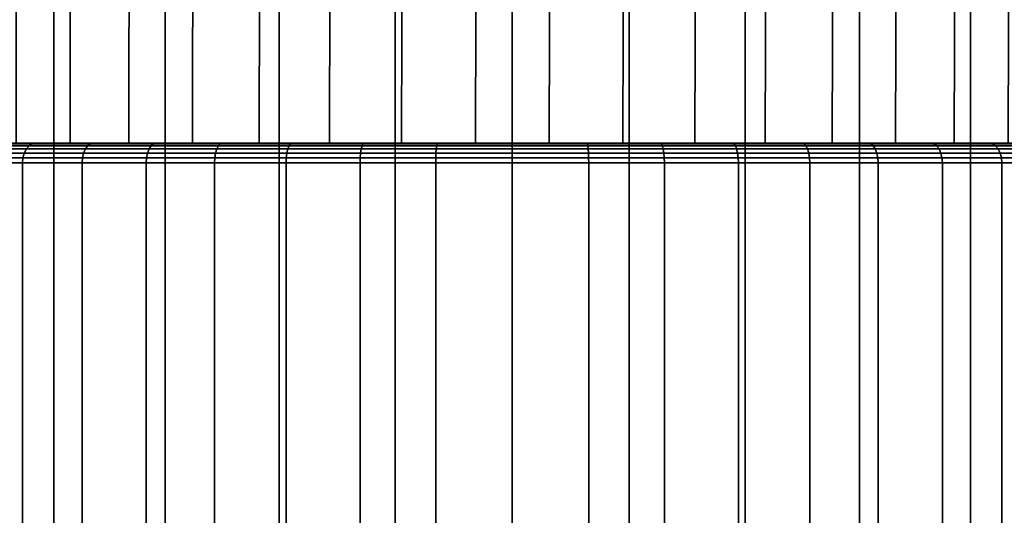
# Model space of a CAD drawing. Header units: metres. Extents: x -109 to 109, y -100 to 76.
# Tile 291 of 337: x 71.45 to 81.54, y 23.58 to 28.67. Entities that reach past the tile are written whole.
import ezdxf

# ---------------------------------------------------------------- set-up
doc = ezdxf.new("R2010")
doc.units = ezdxf.units.M
doc.layers.add('solid_21062310', color=7, linetype='CONTINUOUS')

msp = doc.modelspace()

# ---------------------------------------------------------------- linework, layer by layer
at = {"layer": 'solid_21062310'}
for points in [[(70.706558, 38.799999, -11.637279), (71.802673, 38.799999, -12.121596), (71.803864, 19.5, -12.122142), (70.705406, 19.5, -11.637126)], [(71.802673, 38.799999, 12.121596), (70.706558, 38.799999, 11.637279), (70.705406, 19.5, 11.637126), (71.803864, 19.5, 12.122142)], [(71.802673, 38.799999, -12.121596), (72.943176, 38.799999, -12.503518), (72.942383, 19.5, -12.503735), (71.803864, 19.5, -12.122142)], [(72.943176, 38.799999, 12.503518), (71.802673, 38.799999, 12.121596), (71.803864, 19.5, 12.122142), (72.942383, 19.5, 12.503735)], [(72.943176, 38.799999, -12.503518), (74.110474, 38.799999, -12.778481), (74.111259, 19.5, -12.778651), (72.942383, 19.5, -12.503735)], [(74.110474, 38.799999, 12.778481), (72.943176, 38.799999, 12.503518), (72.942383, 19.5, 12.503735), (74.111259, 19.5, 12.778651)], [(74.110474, 38.799999, -12.778481), (75.300797, 38.799999, -12.94412), (75.300514, 19.5, -12.944545), (74.111259, 19.5, -12.778651)], [(75.300797, 38.799999, 12.94412), (74.110474, 38.799999, 12.778481), (74.111259, 19.5, 12.778651), (75.300514, 19.5, 12.944545)], [(75.300797, 38.799999, -12.94412), (76.5, 38.799999, -13), (76.5, 19.5, -13), (75.300514, 19.5, -12.944545)], [(76.5, 38.799999, 13), (75.300797, 38.799999, 12.94412), (75.300514, 19.5, 12.944545), (76.5, 19.5, 13)], [(76.5, 38.799999, -13), (77.699203, 38.799999, -12.94412), (77.699486, 19.5, -12.944545), (76.5, 19.5, -13)], [(77.699203, 38.799999, 12.94412), (76.5, 38.799999, 13), (76.5, 19.5, 13), (77.699486, 19.5, 12.944545)], [(77.699203, 38.799999, -12.94412), (78.889526, 38.799999, -12.778481), (78.888741, 19.5, -12.778651), (77.699486, 19.5, -12.944545)], [(78.889526, 38.799999, 12.778481), (77.699203, 38.799999, 12.94412), (77.699486, 19.5, 12.944545), (78.888741, 19.5, 12.778651)], [(78.889526, 38.799999, -12.778481), (80.056824, 38.799999, -12.503518), (80.057617, 19.5, -12.503735), (78.888741, 19.5, -12.778651)], [(80.056824, 38.799999, 12.503518), (78.889526, 38.799999, 12.778481), (78.888741, 19.5, 12.778651), (80.057617, 19.5, 12.503735)], [(80.056824, 38.799999, -12.503518), (81.197327, 38.799999, -12.121596), (81.196136, 19.5, -12.122142), (80.057617, 19.5, -12.503735)], [(81.197327, 38.799999, 12.121596), (80.056824, 38.799999, 12.503518), (80.057617, 19.5, 12.503735), (81.196136, 19.5, 12.122142)], [(81.197327, 38.799999, -12.121596), (82.293442, 38.799999, -11.637279), (82.294594, 19.5, -11.637126), (81.196136, 19.5, -12.122142)], [(82.293442, 38.799999, 11.637279), (81.197327, 38.799999, 12.121596), (81.196136, 19.5, 12.122142), (82.294594, 19.5, 11.637126)], [(71.41777, 27.4, 4.813082), (71.42701, 36.900002, 4.823356), (71.979706, 36.900002, 5.344805), (71.969269, 27.4, 5.335836)], [(71.979706, 36.900002, -5.344805), (71.42701, 36.900002, -4.823356), (71.41777, 27.4, -4.813082), (71.969269, 27.4, -5.335836)], [(71.969269, 27.4, 5.335836), (71.979706, 36.900002, 5.344805), (72.585648, 36.900002, 5.80326), (72.571213, 27.4, 5.793091)], [(72.585648, 36.900002, -5.80326), (71.979706, 36.900002, -5.344805), (71.969269, 27.4, -5.335836), (72.571213, 27.4, -5.793091)], [(72.571213, 27.4, 5.793091), (72.585648, 36.900002, 5.80326), (73.237671, 36.900002, 6.19332), (73.222458, 27.4, 6.185127)], [(73.237671, 36.900002, -6.19332), (72.585648, 36.900002, -5.80326), (72.571213, 27.4, -5.793091), (73.222458, 27.4, -6.185127)], [(73.222458, 27.4, 6.185127), (73.237671, 36.900002, 6.19332), (73.928062, 36.900002, 6.510388), (73.90834, 27.4, 6.502234)], [(73.928062, 36.900002, -6.510388), (73.237671, 36.900002, -6.19332), (73.222458, 27.4, -6.185127), (73.90834, 27.4, -6.502234)], [(73.90834, 27.4, 6.502234), (73.928062, 36.900002, 6.510388), (74.648727, 36.900002, 6.750762), (74.628777, 27.4, 6.745071)], [(74.648727, 36.900002, -6.750762), (73.928062, 36.900002, -6.510388), (73.90834, 27.4, -6.502234), (74.628777, 27.4, -6.745071)], [(74.628777, 27.4, 6.745071), (74.648727, 36.900002, 6.750762), (75.391197, 36.900002, 6.911624), (75.366554, 27.4, 6.907362)], [(75.391197, 36.900002, -6.911624), (74.648727, 36.900002, -6.750762), (74.628777, 27.4, -6.745071), (75.366554, 27.4, -6.907362)], [(75.366554, 27.4, 6.907362), (75.391197, 36.900002, 6.911624), (76.146751, 36.900002, 6.991081), (76.122337, 27.4, 6.989584)], [(76.146751, 36.900002, -6.991081), (75.391197, 36.900002, -6.911624), (75.366554, 27.4, -6.907362), (76.122337, 27.4, -6.989584)], [(76.122337, 27.4, 6.989584), (76.146751, 36.900002, 6.991081), (76.906532, 36.900002, 6.988185), (76.877663, 27.4, 6.989584)], [(76.906532, 36.900002, -6.988185), (76.146751, 36.900002, -6.991081), (76.122337, 27.4, -6.989584), (76.877663, 27.4, -6.989584)], [(76.877663, 27.4, 6.989584), (76.906532, 36.900002, 6.988185), (77.661575, 36.900002, 6.902952), (77.633446, 27.4, 6.907362)], [(77.661575, 36.900002, -6.902952), (76.906532, 36.900002, -6.988185), (76.877663, 27.4, -6.989584), (77.633446, 27.4, -6.907362)], [(77.633446, 27.4, 6.907362), (77.661575, 36.900002, 6.902952), (78.402946, 36.900002, 6.736379), (78.371223, 27.4, 6.745071)], [(78.402946, 36.900002, -6.736379), (77.661575, 36.900002, -6.902952), (77.633446, 27.4, -6.907362), (78.371223, 27.4, -6.745071)], [(78.371223, 27.4, 6.745071), (78.402946, 36.900002, 6.736379), (79.12191, 36.900002, 6.490423), (79.09166, 27.4, 6.502234)], [(79.12191, 36.900002, -6.490423), (78.402946, 36.900002, -6.736379), (78.371223, 27.4, -6.745071), (79.09166, 27.4, -6.502234)], [(79.09166, 27.4, 6.502234), (79.12191, 36.900002, 6.490423), (79.809975, 36.900002, 6.167986), (79.777542, 27.4, 6.185127)], [(79.809975, 36.900002, -6.167986), (79.12191, 36.900002, -6.490423), (79.09166, 27.4, -6.502234), (79.777542, 27.4, -6.185127)], [(79.777542, 27.4, 6.185127), (79.809975, 36.900002, 6.167986), (80.45903, 36.900002, 5.772874), (80.428787, 27.4, 5.793091)], [(80.45903, 36.900002, -5.772874), (79.809975, 36.900002, -6.167986), (79.777542, 27.4, -6.185127), (80.428787, 27.4, -5.793091)], [(80.428787, 27.4, 5.793091), (80.45903, 36.900002, 5.772874), (81.061417, 36.900002, 5.309756), (81.030731, 27.4, 5.335836)], [(81.061417, 36.900002, -5.309756), (80.45903, 36.900002, -5.772874), (80.428787, 27.4, -5.793091), (81.030731, 27.4, -5.335836)], [(81.030731, 27.4, 5.335836), (81.061417, 36.900002, 5.309756), (81.610023, 36.900002, 4.784104), (81.58223, 27.4, 4.813082)], [(81.610023, 36.900002, -4.784104), (81.061417, 36.900002, -5.309756), (81.030731, 27.4, -5.335836), (81.58223, 27.4, -4.813082)], [(71.000694, 27.373178, 4.951597), (71.548401, 27.373178, 5.499305), (71.520668, 27.341347, 5.530109), (70.969894, 27.341347, 4.979332)], [(71.548401, 27.373178, -5.499305), (71.000694, 27.373178, -4.951597), (70.969894, 27.341347, -4.979332), (71.520668, 27.341347, -5.530109)], [(71.036575, 27.393185, 4.91929), (71.580711, 27.393185, 5.463425), (71.548401, 27.373178, 5.499305), (71.000694, 27.373178, 4.951597)], [(71.580711, 27.393185, -5.463425), (71.036575, 27.393185, -4.91929), (71.000694, 27.373178, -4.951597), (71.548401, 27.373178, -5.499305)], [(71.036575, 27.393185, 4.91929), (71.197296, 27.4, 5.016535), (71.477997, 27.4, 5.297527)], [(71.036575, 27.393185, 4.91929), (71.477997, 27.4, 5.297527), (71.580711, 27.393185, 5.463425)], [(71.580711, 27.393185, -5.463425), (71.197289, 27.4, -5.016532), (71.036575, 27.393185, -4.91929)], [(71.41777, 27.4, -4.813082), (71.197289, 27.4, -5.016532), (71.477989, 27.4, -5.297524)], [(71.580711, 27.393185, -5.463425), (71.477989, 27.4, -5.297524), (71.197289, 27.4, -5.016532)], [(71.477997, 27.4, 5.297527), (71.197296, 27.4, 5.016535), (71.41777, 27.4, 4.813082), (71.969269, 27.4, 5.335836)], [(71.969269, 27.4, -5.335836), (71.41777, 27.4, -4.813082), (71.477989, 27.4, -5.297524)], [(71.969269, 27.4, -5.335836), (71.477989, 27.4, -5.297524), (71.772484, 27.4, -5.562294)], [(71.580711, 27.393185, -5.463425), (71.772484, 27.4, -5.562294), (71.477989, 27.4, -5.297524)], [(71.772484, 27.4, 5.562297), (71.477997, 27.4, 5.297527), (71.969269, 27.4, 5.335836)], [(71.580711, 27.393185, 5.463425), (71.477997, 27.4, 5.297527), (71.772484, 27.4, 5.562297)], [(71.548401, 27.373178, 5.499305), (72.15036, 27.373178, 5.986763), (72.125999, 27.341347, 6.020296), (71.520668, 27.341347, 5.530109)], [(72.15036, 27.373178, -5.986763), (71.548401, 27.373178, -5.499305), (71.520668, 27.341347, -5.530109), (72.125999, 27.341347, -6.020296)], [(71.580711, 27.393185, 5.463425), (72.178741, 27.393185, 5.947702), (72.15036, 27.373178, 5.986763), (71.548401, 27.373178, 5.499305)], [(72.178741, 27.393185, -5.947702), (71.580711, 27.393185, -5.463425), (71.548401, 27.373178, -5.499305), (72.15036, 27.373178, -5.986763)], [(71.580711, 27.393185, 5.463425), (71.772484, 27.4, 5.562297), (72.078987, 27.4, 5.808939)], [(71.580711, 27.393185, 5.463425), (72.078987, 27.4, 5.808939), (72.178741, 27.393185, 5.947702)], [(72.178741, 27.393185, -5.947702), (71.772484, 27.4, -5.562294), (71.580711, 27.393185, -5.463425)], [(72.078987, 27.4, 5.808939), (71.772484, 27.4, 5.562297), (71.969269, 27.4, 5.335836), (72.571213, 27.4, 5.793091)], [(71.969269, 27.4, -5.335836), (71.772484, 27.4, -5.562294), (72.078987, 27.4, -5.808937), (72.571213, 27.4, -5.793091)], [(72.178741, 27.393185, -5.947702), (72.078987, 27.4, -5.808937), (71.772484, 27.4, -5.562294)], [(72.400383, 27.4, 6.039697), (72.078987, 27.4, 5.808939), (72.571213, 27.4, 5.793091), (73.222458, 27.4, 6.185127)], [(72.178741, 27.393185, 5.947702), (72.078987, 27.4, 5.808939), (72.400383, 27.4, 6.039697)], [(72.571213, 27.4, -5.793091), (72.078987, 27.4, -5.808937), (72.400375, 27.4, -6.039695)], [(72.178741, 27.393185, -5.947702), (72.400375, 27.4, -6.039695), (72.078987, 27.4, -5.808937)], [(72.15036, 27.373178, 5.986763), (72.79998, 27.373178, 6.408627), (72.779251, 27.341347, 6.444524), (72.125999, 27.341347, 6.020296)], [(72.79998, 27.373178, -6.408627), (72.15036, 27.373178, -5.986763), (72.125999, 27.341347, -6.020296), (72.779251, 27.341347, -6.444524)], [(72.178741, 27.393185, 5.947702), (72.82412, 27.393185, 6.366814), (72.79998, 27.373178, 6.408627), (72.15036, 27.373178, 5.986763)], [(72.82412, 27.393185, -6.366814), (72.178741, 27.393185, -5.947702), (72.15036, 27.373178, -5.986763), (72.79998, 27.373178, -6.408627)], [(72.178741, 27.393185, 5.947702), (72.400383, 27.4, 6.039697), (72.734955, 27.4, 6.253677)], [(72.178741, 27.393185, 5.947702), (72.734955, 27.4, 6.253677), (72.82412, 27.393185, 6.366814)], [(72.82412, 27.393185, -6.366814), (72.400375, 27.4, -6.039695), (72.178741, 27.393185, -5.947702)], [(72.571213, 27.4, -5.793091), (72.400375, 27.4, -6.039695), (72.734955, 27.4, -6.253675), (73.222458, 27.4, -6.185127)], [(72.82412, 27.393185, -6.366814), (72.734955, 27.4, -6.253675), (72.400375, 27.4, -6.039695)], [(72.734955, 27.4, 6.253677), (72.400383, 27.4, 6.039697), (73.222458, 27.4, 6.185127)], [(73.079781, 27.4, 6.449033), (72.734955, 27.4, 6.253677), (73.222458, 27.4, 6.185127), (73.90834, 27.4, 6.502234)], [(72.82412, 27.393185, 6.366814), (72.734955, 27.4, 6.253677), (73.079781, 27.4, 6.449033)], [(73.222458, 27.4, -6.185127), (72.734955, 27.4, -6.253675), (73.079773, 27.4, -6.449031)], [(72.82412, 27.393185, -6.366814), (73.079773, 27.4, -6.449031), (72.734955, 27.4, -6.253675)], [(72.79998, 27.373178, 6.408627), (73.490128, 27.373178, 6.760278), (73.473274, 27.341347, 6.798144), (72.779251, 27.341347, 6.444524)], [(73.490128, 27.373178, -6.760278), (72.79998, 27.373178, -6.408627), (72.779251, 27.341347, -6.444524), (73.473274, 27.341347, -6.798144)], [(72.82412, 27.393185, 6.366814), (73.509766, 27.393185, 6.71617), (73.490128, 27.373178, 6.760278), (72.79998, 27.373178, 6.408627)], [(73.509766, 27.393185, -6.71617), (72.82412, 27.393185, -6.366814), (72.79998, 27.373178, -6.408627), (73.490128, 27.373178, -6.760278)], [(72.82412, 27.393185, 6.366814), (73.079781, 27.4, 6.449033), (73.432266, 27.4, 6.624092)], [(72.82412, 27.393185, 6.366814), (73.432266, 27.4, 6.624092), (73.509766, 27.393185, 6.71617)], [(73.509766, 27.393185, -6.71617), (73.079773, 27.4, -6.449031), (72.82412, 27.393185, -6.366814)], [(73.222458, 27.4, -6.185127), (73.079773, 27.4, -6.449031), (73.432259, 27.4, -6.62409), (73.90834, 27.4, -6.502234)], [(73.509766, 27.393185, -6.71617), (73.432259, 27.4, -6.62409), (73.079773, 27.4, -6.449031)], [(73.432266, 27.4, 6.624092), (73.079781, 27.4, 6.449033), (73.90834, 27.4, 6.502234)], [(73.90834, 27.4, -6.502234), (73.432259, 27.4, -6.62409), (73.795395, 27.4, -6.780153), (74.628777, 27.4, -6.745071)], [(73.509766, 27.393185, -6.71617), (73.795395, 27.4, -6.780153), (73.432259, 27.4, -6.62409)], [(73.795395, 27.4, 6.780154), (73.432266, 27.4, 6.624092), (73.90834, 27.4, 6.502234), (74.628777, 27.4, 6.745071)], [(73.509766, 27.393185, 6.71617), (73.432266, 27.4, 6.624092), (73.795395, 27.4, 6.780154)], [(73.490128, 27.373178, 6.760278), (74.213257, 27.373178, 7.037861), (74.200455, 27.341347, 7.077283), (73.473274, 27.341347, 6.798144)], [(74.213257, 27.373178, -7.037861), (73.490128, 27.373178, -6.760278), (73.473274, 27.341347, -6.798144), (74.200455, 27.341347, -7.077283)], [(73.509766, 27.393185, 6.71617), (74.22818, 27.393185, 6.991943), (74.213257, 27.373178, 7.037861), (73.490128, 27.373178, 6.760278)], [(74.22818, 27.393185, -6.991943), (73.509766, 27.393185, -6.71617), (73.490128, 27.373178, -6.760278), (74.213257, 27.373178, -7.037861)], [(73.509766, 27.393185, 6.71617), (73.795395, 27.4, 6.780154), (74.168106, 27.4, 6.917088)], [(73.509766, 27.393185, 6.71617), (74.168106, 27.4, 6.917088), (74.22818, 27.393185, 6.991943)], [(74.22818, 27.393185, -6.991943), (73.795395, 27.4, -6.780153), (73.509766, 27.393185, -6.71617)], [(74.168106, 27.4, 6.917088), (73.795395, 27.4, 6.780154), (74.628777, 27.4, 6.745071), (75.366554, 27.4, 6.907362)], [(74.628777, 27.4, -6.745071), (73.795395, 27.4, -6.780153), (74.168106, 27.4, -6.917086), (75.366554, 27.4, -6.907362)], [(74.22818, 27.393185, -6.991943), (74.168106, 27.4, -6.917086), (73.795395, 27.4, -6.780153)], [(74.547134, 27.4, 7.033747), (74.168106, 27.4, 6.917088), (75.366554, 27.4, 6.907362), (76.122337, 27.4, 6.989584)], [(74.22818, 27.393185, 6.991943), (74.168106, 27.4, 6.917088), (74.547134, 27.4, 7.033747)], [(75.366554, 27.4, -6.907362), (74.168106, 27.4, -6.917086), (74.547127, 27.4, -7.033745), (76.122337, 27.4, -6.989584)], [(74.22818, 27.393185, -6.991943), (74.547127, 27.4, -7.033745), (74.168106, 27.4, -6.917086)], [(74.213257, 27.373178, 7.037861), (74.961441, 27.373178, 7.238337), (74.952827, 27.341347, 7.278881), (74.200455, 27.341347, 7.077283)], [(74.961441, 27.373178, -7.238337), (74.213257, 27.373178, -7.037861), (74.200455, 27.341347, -7.077283), (74.952827, 27.341347, -7.278881)], [(74.22818, 27.393185, 6.991943), (74.971481, 27.393185, 7.19111), (74.961441, 27.373178, 7.238337), (74.213257, 27.373178, 7.037861)], [(74.971481, 27.393185, -7.19111), (74.22818, 27.393185, -6.991943), (74.213257, 27.373178, -7.037861), (74.961441, 27.373178, -7.238337)], [(74.22818, 27.393185, 6.991943), (74.547134, 27.4, 7.033747), (74.929298, 27.4, 7.129009)], [(74.22818, 27.393185, 6.991943), (74.929298, 27.4, 7.129009), (74.971481, 27.393185, 7.19111)], [(74.971481, 27.393185, -7.19111), (74.547127, 27.4, -7.033745), (74.22818, 27.393185, -6.991943)], [(76.877663, 27.4, -6.989584), (74.547127, 27.4, -7.033745), (74.929291, 27.4, -7.129008), (78.452866, 27.4, -7.033747)], [(74.971481, 27.393185, -7.19111), (74.929291, 27.4, -7.129008), (74.547127, 27.4, -7.033745)], [(76.877663, 27.4, -6.989584), (76.122337, 27.4, -6.989584), (74.547127, 27.4, -7.033745)], [(78.070709, 27.4, 7.129008), (74.547134, 27.4, 7.033747), (76.122337, 27.4, 6.989584), (78.452873, 27.4, 7.033745)], [(78.070709, 27.4, 7.129008), (74.929298, 27.4, 7.129009), (74.547134, 27.4, 7.033747)], [(74.929291, 27.4, -7.129008), (78.070702, 27.4, -7.129009), (78.452866, 27.4, -7.033747)], [(74.929291, 27.4, -7.129008), (75.317047, 27.4, -7.203235), (78.070702, 27.4, -7.129009)], [(74.971481, 27.393185, -7.19111), (75.317047, 27.4, -7.203235), (74.929291, 27.4, -7.129008)], [(77.682953, 27.4, 7.203235), (75.317055, 27.4, 7.203235), (74.929298, 27.4, 7.129009)], [(74.971481, 27.393185, 7.19111), (74.929298, 27.4, 7.129009), (75.317055, 27.4, 7.203235)], [(78.070709, 27.4, 7.129008), (77.682953, 27.4, 7.203235), (74.929298, 27.4, 7.129009)], [(74.961441, 27.373178, 7.238337), (75.726486, 27.373178, 7.359507), (75.722153, 27.341347, 7.40073), (74.952827, 27.341347, 7.278881)], [(75.726486, 27.373178, -7.359507), (74.961441, 27.373178, -7.238337), (74.952827, 27.341347, -7.278881), (75.722153, 27.341347, -7.40073)], [(74.971481, 27.393185, 7.19111), (75.731529, 27.393185, 7.31149), (75.726486, 27.373178, 7.359507), (74.961441, 27.373178, 7.238337)], [(75.731529, 27.393185, -7.31149), (74.971481, 27.393185, -7.19111), (74.961441, 27.373178, -7.238337), (75.726486, 27.373178, -7.359507)], [(75.731529, 27.393185, 7.31149), (74.971481, 27.393185, 7.19111), (75.317055, 27.4, 7.203235), (75.710388, 27.4, 7.256735)], [(75.731529, 27.393185, -7.31149), (75.317047, 27.4, -7.203235), (74.971481, 27.393185, -7.19111)], [(75.317047, 27.4, -7.203235), (77.682945, 27.4, -7.203235), (78.070702, 27.4, -7.129009)], [(75.317047, 27.4, -7.203235), (75.710381, 27.4, -7.256734), (77.682945, 27.4, -7.203235)], [(75.731529, 27.393185, -7.31149), (75.710381, 27.4, -7.256734), (75.317047, 27.4, -7.203235)], [(77.289619, 27.4, 7.256734), (75.710388, 27.4, 7.256735), (75.317055, 27.4, 7.203235)], [(77.682953, 27.4, 7.203235), (77.289619, 27.4, 7.256734), (75.317055, 27.4, 7.203235)], [(75.710381, 27.4, -7.256734), (77.289612, 27.4, -7.256735), (77.682945, 27.4, -7.203235)], [(75.710381, 27.4, -7.256734), (76.105843, 27.4, -7.289119), (77.289612, 27.4, -7.256735)], [(75.731529, 27.393185, -7.31149), (76.105843, 27.4, -7.289119), (75.710381, 27.4, -7.256734)], [(76.894157, 27.4, 7.289119), (76.10585, 27.4, 7.289119), (75.710388, 27.4, 7.256735)], [(75.731529, 27.393185, 7.31149), (75.710388, 27.4, 7.256735), (76.10585, 27.4, 7.289119)], [(77.289619, 27.4, 7.256734), (76.894157, 27.4, 7.289119), (75.710388, 27.4, 7.256735)], [(75.726486, 27.373178, 7.359507), (76.5, 27.373178, 7.400045), (76.5, 27.341347, 7.441495), (75.722153, 27.341347, 7.40073)], [(76.5, 27.373178, -7.400045), (75.726486, 27.373178, -7.359507), (75.722153, 27.341347, -7.40073), (76.5, 27.341347, -7.441495)], [(75.731529, 27.393185, 7.31149), (76.5, 27.393185, 7.351764), (76.5, 27.373178, 7.400045), (75.726486, 27.373178, 7.359507)], [(76.5, 27.393185, -7.351764), (75.731529, 27.393185, -7.31149), (75.726486, 27.373178, -7.359507), (76.5, 27.373178, -7.400045)], [(76.5, 27.393185, 7.351764), (75.731529, 27.393185, 7.31149), (76.10585, 27.4, 7.289119), (76.5, 27.4, 7.3)], [(76.5, 27.393185, -7.351764), (76.105843, 27.4, -7.289119), (75.731529, 27.393185, -7.31149)], [(76.105843, 27.4, -7.289119), (76.89415, 27.4, -7.289119), (77.289612, 27.4, -7.256735)], [(76.105843, 27.4, -7.289119), (76.5, 27.4, -7.3), (76.89415, 27.4, -7.289119)], [(76.5, 27.393185, -7.351764), (76.5, 27.4, -7.3), (76.105843, 27.4, -7.289119)], [(76.894157, 27.4, 7.289119), (76.5, 27.4, 7.3), (76.10585, 27.4, 7.289119)], [(78.452873, 27.4, 7.033745), (76.122337, 27.4, 6.989584), (76.877663, 27.4, 6.989584)], [(76.5, 27.393185, 7.351764), (76.5, 27.4, 7.3), (76.894157, 27.4, 7.289119)], [(76.5, 27.393185, 7.351764), (76.894157, 27.4, 7.289119), (77.268471, 27.393185, 7.31149)], [(76.5, 27.393185, -7.351764), (77.268471, 27.393185, -7.31149), (76.89415, 27.4, -7.289119), (76.5, 27.4, -7.3)], [(76.5, 27.393185, 7.351764), (77.268471, 27.393185, 7.31149), (77.273514, 27.373178, 7.359507), (76.5, 27.373178, 7.400045)], [(77.268471, 27.393185, -7.31149), (76.5, 27.393185, -7.351764), (76.5, 27.373178, -7.400045), (77.273514, 27.373178, -7.359507)], [(76.5, 27.373178, 7.400045), (77.273514, 27.373178, 7.359507), (77.277847, 27.341347, 7.40073), (76.5, 27.341347, 7.441495)], [(77.273514, 27.373178, -7.359507), (76.5, 27.373178, -7.400045), (76.5, 27.341347, -7.441495), (77.277847, 27.341347, -7.40073)], [(78.452873, 27.4, 7.033745), (76.877663, 27.4, 6.989584), (77.633446, 27.4, 6.907362), (78.831894, 27.4, 6.917086)], [(77.633446, 27.4, -6.907362), (76.877663, 27.4, -6.989584), (78.452866, 27.4, -7.033747), (78.831894, 27.4, -6.917088)], [(77.268471, 27.393185, -7.31149), (77.289612, 27.4, -7.256735), (76.89415, 27.4, -7.289119)], [(77.268471, 27.393185, 7.31149), (76.894157, 27.4, 7.289119), (77.289619, 27.4, 7.256734)], [(77.268471, 27.393185, 7.31149), (77.289619, 27.4, 7.256734), (77.682953, 27.4, 7.203235)], [(77.268471, 27.393185, 7.31149), (77.682953, 27.4, 7.203235), (78.028519, 27.393185, 7.19111)], [(77.268471, 27.393185, -7.31149), (78.028519, 27.393185, -7.19111), (77.682945, 27.4, -7.203235), (77.289612, 27.4, -7.256735)], [(77.268471, 27.393185, 7.31149), (78.028519, 27.393185, 7.19111), (78.038559, 27.373178, 7.238337), (77.273514, 27.373178, 7.359507)], [(78.028519, 27.393185, -7.19111), (77.268471, 27.393185, -7.31149), (77.273514, 27.373178, -7.359507), (78.038559, 27.373178, -7.238337)], [(77.273514, 27.373178, 7.359507), (78.038559, 27.373178, 7.238337), (78.047173, 27.341347, 7.278881), (77.277847, 27.341347, 7.40073)], [(78.038559, 27.373178, -7.238337), (77.273514, 27.373178, -7.359507), (77.277847, 27.341347, -7.40073), (78.047173, 27.341347, -7.278881)], [(78.831894, 27.4, 6.917086), (77.633446, 27.4, 6.907362), (78.371223, 27.4, 6.745071), (79.204605, 27.4, 6.780153)], [(78.371223, 27.4, -6.745071), (77.633446, 27.4, -6.907362), (78.831894, 27.4, -6.917088), (79.204605, 27.4, -6.780154)], [(78.028519, 27.393185, -7.19111), (78.070702, 27.4, -7.129009), (77.682945, 27.4, -7.203235)], [(78.028519, 27.393185, 7.19111), (77.682953, 27.4, 7.203235), (78.070709, 27.4, 7.129008)], [(78.028519, 27.393185, 7.19111), (78.070709, 27.4, 7.129008), (78.452873, 27.4, 7.033745)], [(78.028519, 27.393185, 7.19111), (78.452873, 27.4, 7.033745), (78.77182, 27.393185, 6.991943)], [(78.77182, 27.393185, -6.991943), (78.070702, 27.4, -7.129009), (78.028519, 27.393185, -7.19111)], [(78.028519, 27.393185, 7.19111), (78.77182, 27.393185, 6.991943), (78.786743, 27.373178, 7.037861), (78.038559, 27.373178, 7.238337)], [(78.77182, 27.393185, -6.991943), (78.028519, 27.393185, -7.19111), (78.038559, 27.373178, -7.238337), (78.786743, 27.373178, -7.037861)], [(78.038559, 27.373178, 7.238337), (78.786743, 27.373178, 7.037861), (78.799545, 27.341347, 7.077283), (78.047173, 27.341347, 7.278881)], [(78.786743, 27.373178, -7.037861), (78.038559, 27.373178, -7.238337), (78.047173, 27.341347, -7.278881), (78.799545, 27.341347, -7.077283)], [(78.77182, 27.393185, -6.991943), (78.452866, 27.4, -7.033747), (78.070702, 27.4, -7.129009)], [(79.204605, 27.4, 6.780153), (78.371223, 27.4, 6.745071), (79.09166, 27.4, 6.502234), (79.567741, 27.4, 6.62409)], [(79.09166, 27.4, -6.502234), (78.371223, 27.4, -6.745071), (79.204605, 27.4, -6.780154), (79.567734, 27.4, -6.624092)], [(78.77182, 27.393185, -6.991943), (78.831894, 27.4, -6.917088), (78.452866, 27.4, -7.033747)], [(78.77182, 27.393185, 6.991943), (78.452873, 27.4, 7.033745), (78.831894, 27.4, 6.917086)], [(78.77182, 27.393185, 6.991943), (78.831894, 27.4, 6.917086), (79.204605, 27.4, 6.780153)], [(78.77182, 27.393185, 6.991943), (79.204605, 27.4, 6.780153), (79.490234, 27.393185, 6.71617)], [(79.490234, 27.393185, -6.71617), (78.831894, 27.4, -6.917088), (78.77182, 27.393185, -6.991943)], [(78.77182, 27.393185, 6.991943), (79.490234, 27.393185, 6.71617), (79.509872, 27.373178, 6.760278), (78.786743, 27.373178, 7.037861)], [(79.490234, 27.393185, -6.71617), (78.77182, 27.393185, -6.991943), (78.786743, 27.373178, -7.037861), (79.509872, 27.373178, -6.760278)], [(78.786743, 27.373178, 7.037861), (79.509872, 27.373178, 6.760278), (79.526726, 27.341347, 6.798144), (78.799545, 27.341347, 7.077283)], [(79.509872, 27.373178, -6.760278), (78.786743, 27.373178, -7.037861), (78.799545, 27.341347, -7.077283), (79.526726, 27.341347, -6.798144)], [(79.490234, 27.393185, -6.71617), (79.204605, 27.4, -6.780154), (78.831894, 27.4, -6.917088)], [(79.567741, 27.4, 6.62409), (79.09166, 27.4, 6.502234), (79.777542, 27.4, 6.185127), (79.920227, 27.4, 6.449031)], [(79.777542, 27.4, -6.185127), (79.09166, 27.4, -6.502234), (79.920219, 27.4, -6.449033), (80.265045, 27.4, -6.253677)], [(79.09166, 27.4, -6.502234), (79.567734, 27.4, -6.624092), (79.920219, 27.4, -6.449033)], [(79.490234, 27.393185, 6.71617), (79.204605, 27.4, 6.780153), (79.567741, 27.4, 6.62409)], [(79.490234, 27.393185, -6.71617), (79.567734, 27.4, -6.624092), (79.204605, 27.4, -6.780154)], [(79.490234, 27.393185, 6.71617), (79.567741, 27.4, 6.62409), (79.920227, 27.4, 6.449031)], [(79.490234, 27.393185, 6.71617), (79.920227, 27.4, 6.449031), (80.17588, 27.393185, 6.366814)], [(80.17588, 27.393185, -6.366814), (79.567734, 27.4, -6.624092), (79.490234, 27.393185, -6.71617)], [(79.490234, 27.393185, 6.71617), (80.17588, 27.393185, 6.366814), (80.20002, 27.373178, 6.408627), (79.509872, 27.373178, 6.760278)], [(80.17588, 27.393185, -6.366814), (79.490234, 27.393185, -6.71617), (79.509872, 27.373178, -6.760278), (80.20002, 27.373178, -6.408627)], [(79.509872, 27.373178, 6.760278), (80.20002, 27.373178, 6.408627), (80.220749, 27.341347, 6.444524), (79.526726, 27.341347, 6.798144)], [(80.20002, 27.373178, -6.408627), (79.509872, 27.373178, -6.760278), (79.526726, 27.341347, -6.798144), (80.220749, 27.341347, -6.444524)], [(80.17588, 27.393185, -6.366814), (79.920219, 27.4, -6.449033), (79.567734, 27.4, -6.624092)], [(80.265045, 27.4, 6.253675), (79.777542, 27.4, 6.185127), (80.428787, 27.4, 5.793091), (80.599625, 27.4, 6.039695)], [(80.265045, 27.4, 6.253675), (79.920227, 27.4, 6.449031), (79.777542, 27.4, 6.185127)], [(80.428787, 27.4, -5.793091), (79.777542, 27.4, -6.185127), (80.599617, 27.4, -6.039697), (80.921013, 27.4, -5.808939)], [(79.777542, 27.4, -6.185127), (80.265045, 27.4, -6.253677), (80.599617, 27.4, -6.039697)], [(80.17588, 27.393185, -6.366814), (80.265045, 27.4, -6.253677), (79.920219, 27.4, -6.449033)], [(80.17588, 27.393185, 6.366814), (79.920227, 27.4, 6.449031), (80.265045, 27.4, 6.253675)], [(80.17588, 27.393185, 6.366814), (80.265045, 27.4, 6.253675), (80.599625, 27.4, 6.039695)], [(80.17588, 27.393185, 6.366814), (80.599625, 27.4, 6.039695), (80.821259, 27.393185, 5.947702)], [(80.821259, 27.393185, -5.947702), (80.265045, 27.4, -6.253677), (80.17588, 27.393185, -6.366814)], [(80.17588, 27.393185, 6.366814), (80.821259, 27.393185, 5.947702), (80.84964, 27.373178, 5.986763), (80.20002, 27.373178, 6.408627)], [(80.821259, 27.393185, -5.947702), (80.17588, 27.393185, -6.366814), (80.20002, 27.373178, -6.408627), (80.84964, 27.373178, -5.986763)], [(80.20002, 27.373178, 6.408627), (80.84964, 27.373178, 5.986763), (80.874001, 27.341347, 6.020296), (80.220749, 27.341347, 6.444524)], [(80.84964, 27.373178, -5.986763), (80.20002, 27.373178, -6.408627), (80.220749, 27.341347, -6.444524), (80.874001, 27.341347, -6.020296)], [(80.821259, 27.393185, -5.947702), (80.599617, 27.4, -6.039697), (80.265045, 27.4, -6.253677)], [(80.921013, 27.4, 5.808937), (80.428787, 27.4, 5.793091), (81.030731, 27.4, 5.335836), (81.227516, 27.4, 5.562294)], [(80.921013, 27.4, 5.808937), (80.599625, 27.4, 6.039695), (80.428787, 27.4, 5.793091)], [(81.030731, 27.4, -5.335836), (80.428787, 27.4, -5.793091), (80.921013, 27.4, -5.808939), (81.227516, 27.4, -5.562297)], [(80.821259, 27.393185, -5.947702), (80.921013, 27.4, -5.808939), (80.599617, 27.4, -6.039697)], [(80.821259, 27.393185, 5.947702), (80.599625, 27.4, 6.039695), (80.921013, 27.4, 5.808937)], [(80.821259, 27.393185, 5.947702), (80.921013, 27.4, 5.808937), (81.227516, 27.4, 5.562294)], [(80.821259, 27.393185, 5.947702), (81.227516, 27.4, 5.562294), (81.419289, 27.393185, 5.463425)], [(81.419289, 27.393185, -5.463425), (80.921013, 27.4, -5.808939), (80.821259, 27.393185, -5.947702)], [(80.821259, 27.393185, 5.947702), (81.419289, 27.393185, 5.463425), (81.451599, 27.373178, 5.499305), (80.84964, 27.373178, 5.986763)], [(81.419289, 27.393185, -5.463425), (80.821259, 27.393185, -5.947702), (80.84964, 27.373178, -5.986763), (81.451599, 27.373178, -5.499305)], [(80.84964, 27.373178, 5.986763), (81.451599, 27.373178, 5.499305), (81.479332, 27.341347, 5.530109), (80.874001, 27.341347, 6.020296)], [(81.451599, 27.373178, -5.499305), (80.84964, 27.373178, -5.986763), (80.874001, 27.341347, -6.020296), (81.479332, 27.341347, -5.530109)], [(81.419289, 27.393185, -5.463425), (81.227516, 27.4, -5.562297), (80.921013, 27.4, -5.808939)], [(81.522011, 27.4, 5.297524), (81.030731, 27.4, 5.335836), (81.58223, 27.4, 4.813082)], [(81.522011, 27.4, 5.297524), (81.227516, 27.4, 5.562294), (81.030731, 27.4, 5.335836)], [(81.58223, 27.4, -4.813082), (81.030731, 27.4, -5.335836), (81.522003, 27.4, -5.297527), (81.802704, 27.4, -5.016535)], [(81.030731, 27.4, -5.335836), (81.227516, 27.4, -5.562297), (81.522003, 27.4, -5.297527)], [(81.419289, 27.393185, 5.463425), (81.227516, 27.4, 5.562294), (81.522011, 27.4, 5.297524)], [(81.419289, 27.393185, -5.463425), (81.522003, 27.4, -5.297527), (81.227516, 27.4, -5.562297)], [(81.419289, 27.393185, 5.463425), (81.522011, 27.4, 5.297524), (81.802711, 27.4, 5.016532)], [(81.419289, 27.393185, 5.463425), (81.802711, 27.4, 5.016532), (81.963425, 27.393185, 4.91929)], [(81.963425, 27.393185, -4.91929), (81.522003, 27.4, -5.297527), (81.419289, 27.393185, -5.463425)], [(81.419289, 27.393185, 5.463425), (81.963425, 27.393185, 4.91929), (81.999306, 27.373178, 4.951597), (81.451599, 27.373178, 5.499305)], [(81.963425, 27.393185, -4.91929), (81.419289, 27.393185, -5.463425), (81.451599, 27.373178, -5.499305), (81.999306, 27.373178, -4.951597)], [(81.451599, 27.373178, 5.499305), (81.999306, 27.373178, 4.951597), (82.030106, 27.341347, 4.979332), (81.479332, 27.341347, 5.530109)], [(81.999306, 27.373178, -4.951597), (81.451599, 27.373178, -5.499305), (81.479332, 27.341347, -5.530109), (82.030106, 27.341347, -4.979332)], [(81.963425, 27.393185, -4.91929), (81.802704, 27.4, -5.016535), (81.522003, 27.4, -5.297527)], [(81.802711, 27.4, 5.016532), (81.522011, 27.4, 5.297524), (81.58223, 27.4, 4.813082)], [(70.931435, 27.251562, 5.013956), (71.486046, 27.251562, 5.568562), (71.481522, 27.200001, 5.573586), (70.926414, 27.200001, 5.018479)], [(71.486046, 27.251562, -5.568562), (70.931435, 27.251562, -5.013956), (70.926414, 27.200001, -5.018479), (71.481522, 27.200001, -5.573586)], [(70.946266, 27.299864, 5.000603), (71.499397, 27.299864, 5.553732), (71.486046, 27.251562, 5.568562), (70.931435, 27.251562, 5.013956)], [(71.499397, 27.299864, -5.553732), (70.946266, 27.299864, -5.000603), (70.931435, 27.251562, -5.013956), (71.486046, 27.251562, -5.568562)], [(70.969894, 27.341347, 4.979332), (71.520668, 27.341347, 5.530109), (71.499397, 27.299864, 5.553732), (70.946266, 27.299864, 5.000603)], [(71.520668, 27.341347, -5.530109), (70.969894, 27.341347, -4.979332), (70.946266, 27.299864, -5.000603), (71.499397, 27.299864, -5.553732)], [(71.486046, 27.251562, 5.568562), (72.095581, 27.251562, 6.062158), (72.091614, 27.200001, 6.067627), (71.481522, 27.200001, 5.573586)], [(72.095581, 27.251562, -6.062158), (71.486046, 27.251562, -5.568562), (71.481522, 27.200001, -5.573586), (72.091614, 27.200001, -6.067627)], [(71.499397, 27.299864, 5.553732), (72.107315, 27.299864, 6.046013), (72.095581, 27.251562, 6.062158), (71.486046, 27.251562, 5.568562)], [(72.107315, 27.299864, -6.046013), (71.499397, 27.299864, -5.553732), (71.486046, 27.251562, -5.568562), (72.095581, 27.251562, -6.062158)], [(71.520668, 27.341347, 5.530109), (72.125999, 27.341347, 6.020296), (72.107315, 27.299864, 6.046013), (71.499397, 27.299864, 5.553732)], [(72.125999, 27.341347, -6.020296), (71.520668, 27.341347, -5.530109), (71.499397, 27.299864, -5.553732), (72.107315, 27.299864, -6.046013)], [(72.095581, 27.251562, 6.062158), (72.75338, 27.251562, 6.489336), (72.75, 27.200001, 6.49519), (72.091614, 27.200001, 6.067627)], [(72.75338, 27.251562, -6.489336), (72.095581, 27.251562, -6.062158), (72.091614, 27.200001, -6.067627), (72.75, 27.200001, -6.49519)], [(72.107315, 27.299864, 6.046013), (72.763359, 27.299864, 6.472054), (72.75338, 27.251562, 6.489336), (72.095581, 27.251562, 6.062158)], [(72.763359, 27.299864, -6.472054), (72.107315, 27.299864, -6.046013), (72.095581, 27.251562, -6.062158), (72.75338, 27.251562, -6.489336)], [(72.125999, 27.341347, 6.020296), (72.779251, 27.341347, 6.444524), (72.763359, 27.299864, 6.472054), (72.107315, 27.299864, 6.046013)], [(72.779251, 27.341347, -6.444524), (72.125999, 27.341347, -6.020296), (72.107315, 27.299864, -6.046013), (72.763359, 27.299864, -6.472054)], [(72.75338, 27.251562, 6.489336), (73.452225, 27.251562, 6.845415), (73.449478, 27.200001, 6.851591), (72.75, 27.200001, 6.49519)], [(73.452225, 27.251562, -6.845415), (72.75338, 27.251562, -6.489336), (72.75, 27.200001, -6.49519), (73.449478, 27.200001, -6.851591)], [(72.763359, 27.299864, 6.472054), (73.460342, 27.299864, 6.827184), (73.452225, 27.251562, 6.845415), (72.75338, 27.251562, 6.489336)], [(73.460342, 27.299864, -6.827184), (72.763359, 27.299864, -6.472054), (72.75338, 27.251562, -6.489336), (73.452225, 27.251562, -6.845415)], [(72.779251, 27.341347, 6.444524), (73.473274, 27.341347, 6.798144), (73.460342, 27.299864, 6.827184), (72.763359, 27.299864, 6.472054)], [(73.473274, 27.341347, -6.798144), (72.779251, 27.341347, -6.444524), (72.763359, 27.299864, -6.472054), (73.460342, 27.299864, -6.827184)], [(73.452225, 27.251562, 6.845415), (74.184464, 27.251562, 7.126494), (74.182373, 27.200001, 7.132924), (73.449478, 27.200001, 6.851591)], [(74.184464, 27.251562, -7.126494), (73.452225, 27.251562, -6.845415), (73.449478, 27.200001, -6.851591), (74.182373, 27.200001, -7.132924)], [(73.460342, 27.299864, 6.827184), (74.190628, 27.299864, 7.107515), (74.184464, 27.251562, 7.126494), (73.452225, 27.251562, 6.845415)], [(74.190628, 27.299864, -7.107515), (73.460342, 27.299864, -6.827184), (73.452225, 27.251562, -6.845415), (74.184464, 27.251562, -7.126494)], [(73.473274, 27.341347, 6.798144), (74.200455, 27.341347, 7.077283), (74.190628, 27.299864, 7.107515), (73.460342, 27.299864, 6.827184)], [(74.200455, 27.341347, -7.077283), (73.473274, 27.341347, -6.798144), (73.460342, 27.299864, -6.827184), (74.190628, 27.299864, -7.107515)], [(74.184464, 27.251562, 7.126494), (74.94207, 27.251562, 7.329494), (74.940666, 27.200001, 7.336107), (74.182373, 27.200001, 7.132924)], [(74.94207, 27.251562, -7.329494), (74.184464, 27.251562, -7.126494), (74.182373, 27.200001, -7.132924), (74.940666, 27.200001, -7.336107)], [(74.190628, 27.299864, 7.107515), (74.94622, 27.299864, 7.309974), (74.94207, 27.251562, 7.329494), (74.184464, 27.251562, 7.126494)], [(74.94622, 27.299864, -7.309974), (74.190628, 27.299864, -7.107515), (74.184464, 27.251562, -7.126494), (74.94207, 27.251562, -7.329494)], [(74.200455, 27.341347, 7.077283), (74.952827, 27.341347, 7.278881), (74.94622, 27.299864, 7.309974), (74.190628, 27.299864, 7.107515)], [(74.952827, 27.341347, -7.278881), (74.200455, 27.341347, -7.077283), (74.190628, 27.299864, -7.107515), (74.94622, 27.299864, -7.309974)], [(74.94207, 27.251562, 7.329494), (75.716743, 27.251562, 7.45219), (75.716034, 27.200001, 7.458914), (74.940666, 27.200001, 7.336107)], [(75.716743, 27.251562, -7.45219), (74.94207, 27.251562, -7.329494), (74.940666, 27.200001, -7.336107), (75.716034, 27.200001, -7.458914)], [(74.94622, 27.299864, 7.309974), (75.718826, 27.299864, 7.432344), (75.716743, 27.251562, 7.45219), (74.94207, 27.251562, 7.329494)], [(75.718826, 27.299864, -7.432344), (74.94622, 27.299864, -7.309974), (74.94207, 27.251562, -7.329494), (75.716743, 27.251562, -7.45219)], [(74.952827, 27.341347, 7.278881), (75.722153, 27.341347, 7.40073), (75.718826, 27.299864, 7.432344), (74.94622, 27.299864, 7.309974)], [(75.722153, 27.341347, -7.40073), (74.952827, 27.341347, -7.278881), (74.94622, 27.299864, -7.309974), (75.718826, 27.299864, -7.432344)], [(75.716743, 27.251562, 7.45219), (76.5, 27.251562, 7.493239), (76.5, 27.200001, 7.5), (75.716034, 27.200001, 7.458914)], [(76.5, 27.251562, -7.493239), (75.716743, 27.251562, -7.45219), (75.716034, 27.200001, -7.458914), (76.5, 27.200001, -7.5)], [(75.718826, 27.299864, 7.432344), (76.5, 27.299864, 7.473284), (76.5, 27.251562, 7.493239), (75.716743, 27.251562, 7.45219)], [(76.5, 27.299864, -7.473284), (75.718826, 27.299864, -7.432344), (75.716743, 27.251562, -7.45219), (76.5, 27.251562, -7.493239)], [(75.722153, 27.341347, 7.40073), (76.5, 27.341347, 7.441495), (76.5, 27.299864, 7.473284), (75.718826, 27.299864, 7.432344)], [(76.5, 27.341347, -7.441495), (75.722153, 27.341347, -7.40073), (75.718826, 27.299864, -7.432344), (76.5, 27.299864, -7.473284)], [(76.5, 27.341347, 7.441495), (77.277847, 27.341347, 7.40073), (77.281174, 27.299864, 7.432344), (76.5, 27.299864, 7.473284)], [(77.277847, 27.341347, -7.40073), (76.5, 27.341347, -7.441495), (76.5, 27.299864, -7.473284), (77.281174, 27.299864, -7.432344)], [(76.5, 27.299864, 7.473284), (77.281174, 27.299864, 7.432344), (77.283257, 27.251562, 7.45219), (76.5, 27.251562, 7.493239)], [(77.281174, 27.299864, -7.432344), (76.5, 27.299864, -7.473284), (76.5, 27.251562, -7.493239), (77.283257, 27.251562, -7.45219)], [(76.5, 27.251562, 7.493239), (77.283257, 27.251562, 7.45219), (77.283966, 27.200001, 7.458914), (76.5, 27.200001, 7.5)], [(77.283257, 27.251562, -7.45219), (76.5, 27.251562, -7.493239), (76.5, 27.200001, -7.5), (77.283966, 27.200001, -7.458914)], [(77.277847, 27.341347, 7.40073), (78.047173, 27.341347, 7.278881), (78.05378, 27.299864, 7.309974), (77.281174, 27.299864, 7.432344)], [(78.047173, 27.341347, -7.278881), (77.277847, 27.341347, -7.40073), (77.281174, 27.299864, -7.432344), (78.05378, 27.299864, -7.309974)], [(77.281174, 27.299864, 7.432344), (78.05378, 27.299864, 7.309974), (78.05793, 27.251562, 7.329494), (77.283257, 27.251562, 7.45219)], [(78.05378, 27.299864, -7.309974), (77.281174, 27.299864, -7.432344), (77.283257, 27.251562, -7.45219), (78.05793, 27.251562, -7.329494)], [(77.283257, 27.251562, 7.45219), (78.05793, 27.251562, 7.329494), (78.059334, 27.200001, 7.336107), (77.283966, 27.200001, 7.458914)], [(78.05793, 27.251562, -7.329494), (77.283257, 27.251562, -7.45219), (77.283966, 27.200001, -7.458914), (78.059334, 27.200001, -7.336107)], [(78.047173, 27.341347, 7.278881), (78.799545, 27.341347, 7.077283), (78.809372, 27.299864, 7.107515), (78.05378, 27.299864, 7.309974)], [(78.799545, 27.341347, -7.077283), (78.047173, 27.341347, -7.278881), (78.05378, 27.299864, -7.309974), (78.809372, 27.299864, -7.107515)], [(78.05378, 27.299864, 7.309974), (78.809372, 27.299864, 7.107515), (78.815536, 27.251562, 7.126494), (78.05793, 27.251562, 7.329494)], [(78.809372, 27.299864, -7.107515), (78.05378, 27.299864, -7.309974), (78.05793, 27.251562, -7.329494), (78.815536, 27.251562, -7.126494)], [(78.05793, 27.251562, 7.329494), (78.815536, 27.251562, 7.126494), (78.817627, 27.200001, 7.132924), (78.059334, 27.200001, 7.336107)], [(78.815536, 27.251562, -7.126494), (78.05793, 27.251562, -7.329494), (78.059334, 27.200001, -7.336107), (78.817627, 27.200001, -7.132924)], [(78.799545, 27.341347, 7.077283), (79.526726, 27.341347, 6.798144), (79.539658, 27.299864, 6.827184), (78.809372, 27.299864, 7.107515)], [(79.526726, 27.341347, -6.798144), (78.799545, 27.341347, -7.077283), (78.809372, 27.299864, -7.107515), (79.539658, 27.299864, -6.827184)], [(78.809372, 27.299864, 7.107515), (79.539658, 27.299864, 6.827184), (79.547775, 27.251562, 6.845415), (78.815536, 27.251562, 7.126494)], [(79.539658, 27.299864, -6.827184), (78.809372, 27.299864, -7.107515), (78.815536, 27.251562, -7.126494), (79.547775, 27.251562, -6.845415)], [(78.815536, 27.251562, 7.126494), (79.547775, 27.251562, 6.845415), (79.550522, 27.200001, 6.851591), (78.817627, 27.200001, 7.132924)], [(79.547775, 27.251562, -6.845415), (78.815536, 27.251562, -7.126494), (78.817627, 27.200001, -7.132924), (79.550522, 27.200001, -6.851591)], [(79.526726, 27.341347, 6.798144), (80.220749, 27.341347, 6.444524), (80.236641, 27.299864, 6.472054), (79.539658, 27.299864, 6.827184)], [(80.220749, 27.341347, -6.444524), (79.526726, 27.341347, -6.798144), (79.539658, 27.299864, -6.827184), (80.236641, 27.299864, -6.472054)], [(79.539658, 27.299864, 6.827184), (80.236641, 27.299864, 6.472054), (80.24662, 27.251562, 6.489336), (79.547775, 27.251562, 6.845415)], [(80.236641, 27.299864, -6.472054), (79.539658, 27.299864, -6.827184), (79.547775, 27.251562, -6.845415), (80.24662, 27.251562, -6.489336)], [(79.547775, 27.251562, 6.845415), (80.24662, 27.251562, 6.489336), (80.25, 27.200001, 6.49519), (79.550522, 27.200001, 6.851591)], [(80.24662, 27.251562, -6.489336), (79.547775, 27.251562, -6.845415), (79.550522, 27.200001, -6.851591), (80.25, 27.200001, -6.49519)], [(80.220749, 27.341347, 6.444524), (80.874001, 27.341347, 6.020296), (80.892685, 27.299864, 6.046013), (80.236641, 27.299864, 6.472054)], [(80.874001, 27.341347, -6.020296), (80.220749, 27.341347, -6.444524), (80.236641, 27.299864, -6.472054), (80.892685, 27.299864, -6.046013)], [(80.236641, 27.299864, 6.472054), (80.892685, 27.299864, 6.046013), (80.904419, 27.251562, 6.062158), (80.24662, 27.251562, 6.489336)], [(80.892685, 27.299864, -6.046013), (80.236641, 27.299864, -6.472054), (80.24662, 27.251562, -6.489336), (80.904419, 27.251562, -6.062158)], [(80.24662, 27.251562, 6.489336), (80.904419, 27.251562, 6.062158), (80.908386, 27.200001, 6.067627), (80.25, 27.200001, 6.49519)], [(80.904419, 27.251562, -6.062158), (80.24662, 27.251562, -6.489336), (80.25, 27.200001, -6.49519), (80.908386, 27.200001, -6.067627)], [(80.874001, 27.341347, 6.020296), (81.479332, 27.341347, 5.530109), (81.500603, 27.299864, 5.553732), (80.892685, 27.299864, 6.046013)], [(81.479332, 27.341347, -5.530109), (80.874001, 27.341347, -6.020296), (80.892685, 27.299864, -6.046013), (81.500603, 27.299864, -5.553732)], [(80.892685, 27.299864, 6.046013), (81.500603, 27.299864, 5.553732), (81.513954, 27.251562, 5.568562), (80.904419, 27.251562, 6.062158)], [(81.500603, 27.299864, -5.553732), (80.892685, 27.299864, -6.046013), (80.904419, 27.251562, -6.062158), (81.513954, 27.251562, -5.568562)], [(80.904419, 27.251562, 6.062158), (81.513954, 27.251562, 5.568562), (81.518478, 27.200001, 5.573586), (80.908386, 27.200001, 6.067627)], [(81.513954, 27.251562, -5.568562), (80.904419, 27.251562, -6.062158), (80.908386, 27.200001, -6.067627), (81.518478, 27.200001, -5.573586)], [(81.479332, 27.341347, 5.530109), (82.030106, 27.341347, 4.979332), (82.053734, 27.299864, 5.000603), (81.500603, 27.299864, 5.553732)], [(82.030106, 27.341347, -4.979332), (81.479332, 27.341347, -5.530109), (81.500603, 27.299864, -5.553732), (82.053734, 27.299864, -5.000603)], [(81.500603, 27.299864, 5.553732), (82.053734, 27.299864, 5.000603), (82.068565, 27.251562, 5.013956), (81.513954, 27.251562, 5.568562)], [(82.053734, 27.299864, -5.000603), (81.500603, 27.299864, -5.553732), (81.513954, 27.251562, -5.568562), (82.068565, 27.251562, -5.013956)], [(81.513954, 27.251562, 5.568562), (82.068565, 27.251562, 5.013956), (82.073586, 27.200001, 5.018479), (81.518478, 27.200001, 5.573586)], [(82.068565, 27.251562, -5.013956), (81.513954, 27.251562, -5.568562), (81.518478, 27.200001, -5.573586), (82.073586, 27.200001, -5.018479)], [(71.482803, 18.5, 5.574372), (70.925858, 18.5, 5.017456), (70.926414, 27.200001, 5.018479), (71.481522, 27.200001, 5.573586)], [(70.926414, 27.200001, -5.018479), (70.925858, 18.5, -5.017456), (71.482803, 18.5, -5.574372), (71.481522, 27.200001, -5.573586)], [(72.090721, 18.5, 6.066766), (71.482803, 18.5, 5.574372), (71.481522, 27.200001, 5.573586), (72.091614, 27.200001, 6.067627)], [(71.481522, 27.200001, -5.573586), (71.482803, 18.5, -5.574372), (72.090721, 18.5, -6.066766), (72.091614, 27.200001, -6.067627)], [(72.75106, 18.5, 6.495409), (72.090721, 18.5, 6.066766), (72.091614, 27.200001, 6.067627), (72.75, 27.200001, 6.49519)], [(72.75, 27.200001, -6.49519), (72.091614, 27.200001, -6.067627), (72.090721, 18.5, -6.066766), (72.75106, 18.5, -6.495409)], [(73.448296, 18.5, 6.850961), (72.75106, 18.5, 6.495409), (72.75, 27.200001, 6.49519), (73.449478, 27.200001, 6.851591)], [(73.449478, 27.200001, -6.851591), (72.75, 27.200001, -6.49519), (72.75106, 18.5, -6.495409), (73.448296, 18.5, -6.850961)], [(73.448296, 18.5, 6.850961), (73.449478, 27.200001, 6.851591), (74.182373, 27.200001, 7.132924), (74.182983, 18.5, 7.132693)], [(74.182373, 27.200001, -7.132924), (73.449478, 27.200001, -6.851591), (73.448296, 18.5, -6.850961), (74.182983, 18.5, -7.132693)], [(74.182983, 18.5, 7.132693), (74.182373, 27.200001, 7.132924), (74.940666, 27.200001, 7.336107), (74.939758, 18.5, 7.335886)], [(74.940666, 27.200001, -7.336107), (74.182373, 27.200001, -7.132924), (74.182983, 18.5, -7.132693), (74.939758, 18.5, -7.335886)], [(74.939758, 18.5, 7.335886), (74.940666, 27.200001, 7.336107), (75.716034, 27.200001, 7.458914), (75.716225, 18.5, 7.458487)], [(75.716034, 27.200001, -7.458914), (74.940666, 27.200001, -7.336107), (74.939758, 18.5, -7.335886), (75.716225, 18.5, -7.458487)], [(76.5, 18.5, 7.5), (75.716225, 18.5, 7.458487), (75.716034, 27.200001, 7.458914), (76.5, 27.200001, 7.5)], [(76.5, 27.200001, -7.5), (75.716034, 27.200001, -7.458914), (75.716225, 18.5, -7.458487), (76.5, 18.5, -7.5)], [(77.283775, 18.5, 7.458487), (76.5, 18.5, 7.5), (76.5, 27.200001, 7.5), (77.283966, 27.200001, 7.458914)], [(77.283966, 27.200001, -7.458914), (76.5, 27.200001, -7.5), (76.5, 18.5, -7.5), (77.283775, 18.5, -7.458487)], [(78.060242, 18.5, 7.335886), (77.283775, 18.5, 7.458487), (77.283966, 27.200001, 7.458914), (78.059334, 27.200001, 7.336107)], [(77.283966, 27.200001, -7.458914), (77.283775, 18.5, -7.458487), (78.060242, 18.5, -7.335886), (78.059334, 27.200001, -7.336107)], [(78.817017, 18.5, 7.132693), (78.060242, 18.5, 7.335886), (78.059334, 27.200001, 7.336107), (78.817627, 27.200001, 7.132924)], [(78.059334, 27.200001, -7.336107), (78.060242, 18.5, -7.335886), (78.817017, 18.5, -7.132693), (78.817627, 27.200001, -7.132924)], [(79.551704, 18.5, 6.850961), (78.817017, 18.5, 7.132693), (78.817627, 27.200001, 7.132924), (79.550522, 27.200001, 6.851591)], [(78.817627, 27.200001, -7.132924), (78.817017, 18.5, -7.132693), (79.551704, 18.5, -6.850961), (79.550522, 27.200001, -6.851591)], [(80.24894, 18.5, 6.495409), (79.551704, 18.5, 6.850961), (79.550522, 27.200001, 6.851591), (80.25, 27.200001, 6.49519)], [(80.25, 27.200001, -6.49519), (79.550522, 27.200001, -6.851591), (79.551704, 18.5, -6.850961), (80.24894, 18.5, -6.495409)], [(80.909279, 18.5, 6.066766), (80.24894, 18.5, 6.495409), (80.25, 27.200001, 6.49519), (80.908386, 27.200001, 6.067627)], [(80.908386, 27.200001, -6.067627), (80.25, 27.200001, -6.49519), (80.24894, 18.5, -6.495409), (80.909279, 18.5, -6.066766)], [(80.909279, 18.5, 6.066766), (80.908386, 27.200001, 6.067627), (81.518478, 27.200001, 5.573586), (81.517197, 18.5, 5.574372)], [(81.518478, 27.200001, -5.573586), (80.908386, 27.200001, -6.067627), (80.909279, 18.5, -6.066766), (81.517197, 18.5, -5.574372)], [(81.517197, 18.5, 5.574372), (81.518478, 27.200001, 5.573586), (82.073586, 27.200001, 5.018479), (82.074142, 18.5, 5.017456)], [(82.073586, 27.200001, -5.018479), (81.518478, 27.200001, -5.573586), (81.517197, 18.5, -5.574372), (82.074142, 18.5, -5.017456)]]:
    msp.add_3dface(points, dxfattribs=at)

doc.saveas('drawing.dxf')
